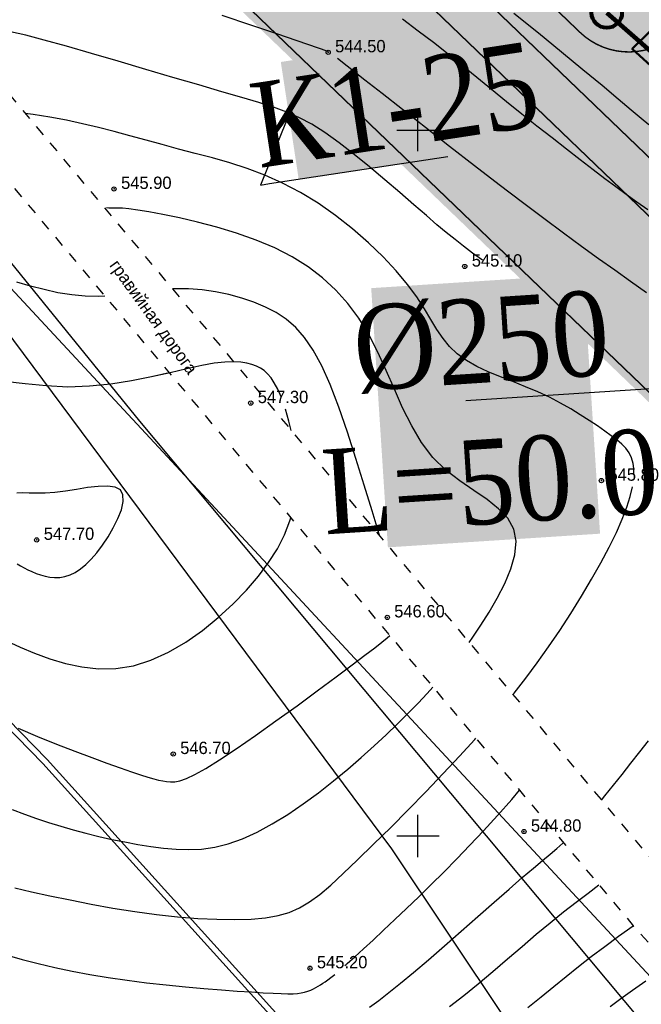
# Model space of a CAD drawing. Extents: x 0 to 362422, y 0 to 4201735.
# Tile 304 of 656: x 360222 to 360266, y 4200438 to 4200508. Entities that reach past the tile are written whole.
import ezdxf
from ezdxf import colors
from ezdxf.entities.mleader import LeaderData, LeaderLine
from ezdxf.math import Vec2, Vec3

# ---------------------------------------------------------------- set-up
doc = ezdxf.new("R2010")
doc.units = 0
doc.header["$LTSCALE"] = 0.5
doc.header["$MEASUREMENT"] = 0
doc.header["$PDMODE"] = 32
doc.header["$PDSIZE"] = 0.3
for name, pattern in [('CONTI', [0]), ('GOST2.303 6', [12, 8, -1.5, 1, -1.5]), ('STRIH_1', [3, 2, -1]), ('Д_ТРОТ_ТРУБА', [3, 1.5, -1.5]), ('ДОРОГИ_СТРОЯЩ', [9, 8, -1])]:
    doc.linetypes.add(name, pattern=pattern)
for name, color, linetype in [('(004) Точки рельефа', 7, 'Continuous'), ('(014) Водопровод', 5, 'ИК_Водопровод -------в--------'), ('(025) Дорога', 7, 'Continuous'), ('(040) Ограда', 7, 'Continuous'), ('GORIZDEFAULT', 32, 'CONTI'), ('PI_TTDEFAULT', 5, 'CONTI'), ('SETKR', 2, 'CONTI'), ('SIT_L0', 250, 'CONTI'), ('Водопровод 10', 7, 'Continuous'), ('Штрих Стекло', 7, 'Continuous')]:
    doc.layers.add(name, color=color, linetype=linetype)
doc.layers.add('(032) Горизонтали утолщенные', color=32, linetype='Continuous', lineweight=30)
doc.layers.add('.', color=7, linetype='Continuous', lineweight=15)
doc.styles.add('BM-431', font='txt')
doc.styles.add('D-431', font='txt')
doc.linetypes.add('ИК_Водопровод -------в--------', pattern='A,9,-0.6,["В",Standard,S=1.2,R=0,X=0,Y=-0.6],-1.2', length=10.8)
doc.linetypes.add('ОГРАДА_ГЛИН', pattern='A,4,["|",Standard,S=0.8,R=0,X=0,Y=-0.8],0.5,["|",Standard,S=0.8,R=0,X=0,Y=-0.8],3.5', length=8)

# ---------------------------------------------------------------- blocks, each defined once
blk = doc.blocks.new('BL_333')
at = {"color": 0}
for p, q in [((0, -1.5), (0, 1.5)), ((-1.5, 0), (1.5, 0))]:
    blk.add_line(p, q, dxfattribs=at)
blk = doc.blocks.new('gergrgrre')
at = {"layer": '(014) Водопровод', "flags": 128}
blk.add_lwpolyline([(360036.438, 4200773.015), (360047.098, 4200750.311), (360089.76, 4200681.101), (360107.619, 4200655.796), (360141.826, 4200594.039), (360149.345, 4200579.998), (360206.507, 4200508.61), (360230.262, 4200479.387), (360306.281, 4200388.525), (360409.154, 4200291.553), (360456.114, 4200244.191), (360490.793, 4200199.337)], dxfattribs=at)
at = {"layer": '(025) Дорога', "linetype": 'Д_ТРОТ_ТРУБА', "flags": 128}
for points in [[(360044.195, 4200796.012), (360041.816, 4200791.773), (360042.358, 4200788.304), (360046.087, 4200780.21), (360059.012, 4200755.887), (360082.266, 4200713.415), (360119.837, 4200651.911), (360154.248, 4200588.273), (360168.952, 4200565.337), (360182.618, 4200547.766), (360213.043, 4200512.044), (360268.283, 4200446.262), (360308.926, 4200401.534), (360387.369, 4200322.593), (360428.116, 4200283.497), (360457.116, 4200256.42), (360464.886, 4200245.444), (360476.507, 4200228.263), (360489.06, 4200214.493), (360499.065, 4200202.984)], [(360034.859, 4200791.392), (360036.733, 4200790.501), (360038.761, 4200786.553), (360042.501, 4200778.433), (360055.492, 4200753.988), (360078.803, 4200711.411), (360116.369, 4200649.915), (360150.8, 4200586.24), (360165.682, 4200563.025), (360179.515, 4200545.24), (360209.989, 4200509.461), (360265.27, 4200443.63), (360306.026, 4200398.778), (360384.565, 4200319.74), (360425.367, 4200280.592), (360454.087, 4200253.775), (360461.596, 4200243.167), (360473.356, 4200225.782), (360486.072, 4200211.833), (360495.233, 4200201.295)]]:
    blk.add_lwpolyline(points, dxfattribs=at)
at = {"layer": '(032) Горизонтали утолщенные', "color": 32}
for points in [[(360266.29, 4200494.35, 544), (360265.52, 4200494.9, 544), (360264.77, 4200495.44, 544), (360264.02, 4200495.99, 544), (360263.25, 4200496.56, 544), (360262.42, 4200497.19, 544), (360261.51, 4200497.89, 544), (360260.53, 4200498.64, 544), (360259.51, 4200499.45, 544), (360258.44, 4200500.28, 544), (360257.36, 4200501.14, 544), (360256.28, 4200502.01, 544), (360255.22, 4200502.87, 544), (360254.18, 4200503.72, 544), (360253.16, 4200504.55, 544), (360252.14, 4200505.37, 544), (360251.1, 4200506.2, 544), (360250.02, 4200507.02, 544), (360248.9, 4200507.86, 544)], [(360253.63, 4200463.712, 546), (360253.89, 4200464.08, 546), (360254.45, 4200464.92, 546), (360255.04, 4200465.84, 546), (360255.62, 4200466.84, 546), (360256.16, 4200467.87, 546), (360256.59, 4200468.91, 546), (360256.87, 4200469.92, 546), (360256.96, 4200470.87, 546), (360256.81, 4200471.74, 546), (360256.38, 4200472.5, 546), (360255.72, 4200473.18, 546), (360254.9, 4200473.82, 546), (360253.96, 4200474.46, 546), (360252.97, 4200475.15, 546), (360251.98, 4200475.92, 546), (360251.07, 4200476.81, 546), (360250.26, 4200477.87, 546), (360249.56, 4200479.05, 546), (360248.92, 4200480.32, 546), (360248.33, 4200481.64, 546), (360247.75, 4200482.97, 546), (360247.16, 4200484.28, 546), (360246.52, 4200485.52, 546), (360245.82, 4200486.67, 546), (360245.04, 4200487.72, 546), (360244.18, 4200488.67, 546), (360243.24, 4200489.53, 546), (360242.21, 4200490.32, 546), (360241.08, 4200491.02, 546), (360239.85, 4200491.65, 546), (360238.53, 4200492.21, 546), (360237.14, 4200492.7, 546), (360235.75, 4200493.13, 546), (360234.38, 4200493.49, 546), (360233.1, 4200493.79, 546), (360231.93, 4200494.03, 546), (360230.93, 4200494.21, 546), (360230.14, 4200494.34, 546), (360229.52, 4200494.42, 546), (360229.06, 4200494.46, 546), (360228.72, 4200494.47, 546), (360228.46, 4200494.48, 546), (360228.27, 4200494.47, 546), (360228.1, 4200494.48, 546), (360227.93, 4200494.5, 546)], [(360221.24, 4200451.87, 546), (360222.11, 4200451.53, 546), (360222.96, 4200451.23, 546), (360223.82, 4200450.94, 546), (360224.68, 4200450.68, 546), (360225.57, 4200450.43, 546), (360226.47, 4200450.19, 546), (360227.38, 4200449.96, 546), (360228.3, 4200449.75, 546), (360229.23, 4200449.57, 546), (360230.15, 4200449.4, 546), (360231.06, 4200449.25, 546)], [(360231.06, 4200449.25, 546), (360231.96, 4200449.13, 546), (360232.86, 4200449.05, 546), (360233.76, 4200449.03, 546), (360234.67, 4200449.07, 546), (360235.6, 4200449.21, 546), (360236.56, 4200449.44, 546), (360237.56, 4200449.79, 546), (360238.61, 4200450.26, 546), (360239.68, 4200450.85, 546), (360240.77, 4200451.52, 546), (360241.87, 4200452.27, 546), (360242.95, 4200453.06, 546), (360244.01, 4200453.89, 546), (360245.03, 4200454.73, 546), (360245.99, 4200455.56, 546), (360246.9, 4200456.37, 546), (360247.76, 4200457.17, 546), (360248.56, 4200457.94, 546), (360249.31, 4200458.69, 546), (360250.01, 4200459.4, 546), (360250.65, 4200460.08, 546), (360251.069, 4200460.541, 546)], [(360252.25, 4200437.91, 544), (360253.25, 4200438.7, 544), (360254.27, 4200439.53, 544), (360255.3, 4200440.4, 544), (360256.35, 4200441.28, 544), (360257.38, 4200442.17, 544), (360258.39, 4200443.03, 544), (360259.38, 4200443.85, 544), (360260.32, 4200444.61, 544), (360261.21, 4200445.3, 544), (360262.07, 4200445.95, 544), (360262.83, 4200446.536, 544)]]:
    blk.add_polyline3d(points, dxfattribs=at)
at = {"layer": '(040) Ограда', "linetype": 'ОГРАДА_ГЛИН', "flags": 128}
blk.add_lwpolyline([(360140.403, 4200540.738), (360188.33, 4200491.65), (360223.715, 4200455.409), (360264.851, 4200409.871)], dxfattribs=at)
at = {"layer": '(040) Ограда', "flags": 128}
blk.add_lwpolyline([(360140.116, 4200540.458), (360188.044, 4200491.371), (360223.423, 4200455.135), (360264.554, 4200409.603)], dxfattribs=at)
at = {"linetype": 'Continuous', "elevation": 1.643}
blk.add_lwpolyline([(359968.105, 4200751.148), (360144.875, 4200568.598), (360208.905, 4200501.768), (360248.135, 4200449.088), (360280.365, 4200400.868), (360329.345, 4200345.008), (360410.625, 4200285.188), (360473.125, 4200218.998), (360491.256, 4200199.541)], dxfattribs=at)
at = {"layer": 'GORIZDEFAULT', "color": 32}
for points in [[(360266.36, 4200500.38, 543.5), (360265.82, 4200500.83, 543.5), (360265.11, 4200501.42, 543.5), (360264.19, 4200502.2, 543.5), (360263.05, 4200503.16, 543.5), (360261.7, 4200504.28, 543.5), (360260.19, 4200505.53, 543.5), (360258.54, 4200506.87, 543.5), (360256.79, 4200508.25, 543.5)], [(360243.64, 4200505.57, 544.5), (360239.99, 4200506.81, 544.5), (360238.23, 4200507.41, 544.5), (360236.12, 4200508.13, 544.5)], [(360254.57, 4200490.78, 545), (360253.87, 4200491.29, 545), (360253.24, 4200491.77, 545), (360252.63, 4200492.25, 545), (360252.01, 4200492.74, 545), (360251.35, 4200493.3, 545), (360250.6, 4200493.94, 545), (360249.71, 4200494.71, 545), (360248.72, 4200495.57, 545), (360247.66, 4200496.48, 545), (360246.57, 4200497.39, 545), (360245.48, 4200498.28, 545), (360244.41, 4200499.1, 545), (360243.41, 4200499.82, 545), (360242.48, 4200500.41, 545), (360241.6, 4200500.88, 545), (360240.72, 4200501.28, 545), (360239.77, 4200501.63, 545), (360238.72, 4200501.96, 545), (360237.52, 4200502.31, 545), (360236.11, 4200502.72, 545), (360234.46, 4200503.2, 545), (360232.64, 4200503.73, 545), (360230.71, 4200504.3, 545), (360228.76, 4200504.88, 545), (360226.86, 4200505.43, 545), (360225.09, 4200505.94, 545), (360223.52, 4200506.37, 545), (360222.21, 4200506.72, 545), (360221.12, 4200506.97, 545)], [(360263.017, 4200452.533, 544.5), (360263.26, 4200452.83, 544.5), (360263.86, 4200453.59, 544.5), (360264.48, 4200454.36, 544.5), (360265.1, 4200455.15, 544.5), (360265.73, 4200455.95, 544.5), (360266.35, 4200456.73, 544.5)], [(360266.2, 4200488.47, 544.5), (360265.07, 4200489.27, 544.5), (360263.95, 4200490.07, 544.5), (360262.8, 4200490.89, 544.5), (360261.6, 4200491.76, 544.5), (360260.32, 4200492.7, 544.5), (360258.93, 4200493.73, 544.5), (360257.42, 4200494.87, 544.5), (360255.77, 4200496.13, 544.5), (360254.02, 4200497.47, 544.5), (360252.25, 4200498.84, 544.5), (360250.53, 4200500.19, 544.5), (360248.9, 4200501.46, 544.5), (360247.46, 4200502.59, 544.5), (360246.24, 4200503.54, 544.5), (360244.31, 4200505.07, 544.5)], [(360221.44, 4200446.31, 545.5), (360222.61, 4200446.04, 545.5), (360223.92, 4200445.75, 545.5), (360225.34, 4200445.46, 545.5), (360226.84, 4200445.17, 545.5), (360228.38, 4200444.89, 545.5), (360229.93, 4200444.65, 545.5)], [(360265.3, 4200475.61, 545.5), (360265.3, 4200476.02, 545.5), (360265.25, 4200476.38, 545.5), (360265.14, 4200476.79, 545.5), (360264.97, 4200477.14, 545.5), (360264.74, 4200477.46, 545.5), (360264.45, 4200477.76, 545.5), (360264.11, 4200478.05, 545.5), (360263.7, 4200478.35, 545.5), (360263.24, 4200478.68, 545.5), (360262.72, 4200479.04, 545.5), (360262.14, 4200479.42, 545.5), (360261.51, 4200479.83, 545.5), (360260.83, 4200480.25, 545.5), (360260.1, 4200480.66, 545.5), (360259.32, 4200481.07, 545.5), (360258.49, 4200481.46, 545.5), (360257.63, 4200481.82, 545.5), (360256.74, 4200482.18, 545.5), (360255.86, 4200482.52, 545.5), (360254.99, 4200482.88, 545.5), (360254.18, 4200483.26, 545.5), (360253.44, 4200483.68, 545.5), (360252.79, 4200484.14, 545.5), (360252.25, 4200484.66, 545.5), (360251.78, 4200485.24, 545.5), (360251.35, 4200485.88, 545.5), (360250.92, 4200486.59, 545.5), (360250.46, 4200487.35, 545.5), (360249.92, 4200488.18, 545.5), (360249.26, 4200489.07, 545.5), (360248.46, 4200490.03, 545.5), (360247.53, 4200491.02, 545.5), (360246.49, 4200492.02, 545.5), (360245.36, 4200493, 545.5), (360244.17, 4200493.95, 545.5), (360242.93, 4200494.82, 545.5), (360241.67, 4200495.59, 545.5), (360240.41, 4200496.25, 545.5), (360239.15, 4200496.81, 545.5), (360237.9, 4200497.28, 545.5), (360236.66, 4200497.68, 545.5), (360235.43, 4200498.03, 545.5), (360234.22, 4200498.35, 545.5), (360233.03, 4200498.66, 545.5), (360231.87, 4200498.97, 545.5), (360230.73, 4200499.28, 545.5), (360229.59, 4200499.59, 545.5), (360228.47, 4200499.89, 545.5), (360227.35, 4200500.18, 545.5), (360226.22, 4200500.45, 545.5), (360225.08, 4200500.7, 545.5), (360223.92, 4200500.92, 545.5), (360222.74, 4200501.11, 545.5), (360222.17, 4200501.176, 545.5)], [(360220.88, 4200441.55, 545), (360221.96, 4200441.24, 545), (360223.09, 4200440.95, 545), (360224.27, 4200440.67, 545), (360225.49, 4200440.42, 545), (360226.75, 4200440.18, 545), (360228.05, 4200439.96, 545), (360229.39, 4200439.77, 545), (360230.77, 4200439.59, 545), (360232.15, 4200439.44, 545), (360233.52, 4200439.31, 545), (360234.83, 4200439.19, 545), (360236.07, 4200439.09, 545), (360237.2, 4200439.01, 545), (360238.2, 4200438.95, 545), (360239.04, 4200438.89, 545), (360239.73, 4200438.85, 545), (360240.3, 4200438.83, 545), (360240.77, 4200438.82, 545), (360241.15, 4200438.82, 545), (360241.46, 4200438.84, 545), (360241.73, 4200438.88, 545)], [(360227.805, 4200488.245, 546.5), (360227.35, 4200488.22, 546.5), (360226.41, 4200488.23, 546.5), (360225.46, 4200488.32, 546.5), (360224.48, 4200488.48, 546.5), (360223.51, 4200488.7, 546.5), (360222.53, 4200488.95, 546.5), (360221.57, 4200489.22, 546.5)], [(360221.66, 4200457.64, 546.5), (360223.04, 4200457.05, 546.5), (360224.39, 4200456.5, 546.5), (360225.68, 4200456, 546.5), (360226.88, 4200455.55, 546.5), (360227.96, 4200455.15, 546.5), (360228.9, 4200454.82, 546.5), (360229.69, 4200454.55, 546.5), (360230.33, 4200454.33, 546.5), (360230.85, 4200454.17, 546.5), (360231.27, 4200454.05, 546.5), (360231.62, 4200453.96, 546.5), (360231.92, 4200453.9, 546.5), (360232.19, 4200453.85, 546.5)], [(360247.306, 4200471.242, 546.5), (360247.26, 4200471.38, 546.5), (360246.75, 4200473.03, 546.5), (360246.19, 4200474.84, 546.5), (360245.61, 4200476.73, 546.5), (360245.01, 4200478.61, 546.5), (360244.39, 4200480.38, 546.5), (360243.78, 4200481.97, 546.5), (360243.18, 4200483.31, 546.5), (360242.58, 4200484.41, 546.5), (360241.97, 4200485.3, 546.5), (360241.34, 4200486.02, 546.5), (360240.67, 4200486.6, 546.5), (360239.96, 4200487.07, 546.5), (360239.2, 4200487.46, 546.5), (360238.38, 4200487.8, 546.5), (360237.51, 4200488.1, 546.5), (360236.6, 4200488.35, 546.5), (360235.66, 4200488.54, 546.5), (360234.71, 4200488.68, 546.5), (360233.75, 4200488.75, 546.5), (360232.81, 4200488.76, 546.5), (360232.605, 4200488.749, 546.5)], [(360240.3, 4200481.1, 547), (360240.06, 4200481.65, 547), (360239.82, 4200482.1, 547), (360239.59, 4200482.45, 547), (360239.35, 4200482.73, 547), (360239.1, 4200482.96, 547), (360238.84, 4200483.13, 547), (360238.56, 4200483.27, 547), (360238.24, 4200483.4, 547), (360237.88, 4200483.5, 547), (360237.45, 4200483.57, 547), (360236.94, 4200483.59, 547), (360236.32, 4200483.57, 547), (360235.57, 4200483.48, 547), (360234.68, 4200483.32, 547), (360233.62, 4200483.09, 547), (360232.43, 4200482.81, 547), (360231.11, 4200482.52, 547), (360229.7, 4200482.24, 547), (360228.23, 4200482, 547), (360226.71, 4200481.85, 547), (360225.18, 4200481.8, 547), (360223.65, 4200481.88, 547), (360222.15, 4200482.03, 547), (360220.7, 4200482.2, 547)], [(360220.84, 4200463.81, 547), (360221.8, 4200463.38, 547)], [(360232.379, 4200482.799, 547), (360231.11, 4200482.52, 547), (360229.7, 4200482.24, 547), (360228.23, 4200482, 547), (360226.71, 4200481.85, 547), (360225.18, 4200481.8, 547), (360223.65, 4200481.88, 547), (360222.15, 4200482.03, 547), (360220.7, 4200482.2, 547)], [(360220.84, 4200463.81, 547), (360221.8, 4200463.38, 547)], [(360232.379, 4200482.799, 547), (360231.11, 4200482.52, 547), (360229.7, 4200482.24, 547), (360228.23, 4200482, 547), (360226.71, 4200481.85, 547), (360225.18, 4200481.8, 547), (360223.65, 4200481.88, 547), (360222.15, 4200482.03, 547), (360220.7, 4200482.2, 547)], [(360220.84, 4200463.81, 547), (360221.8, 4200463.38, 547)], [(360241.025, 4200478.722, 547), (360240.86, 4200479.39, 547), (360240.61, 4200480.22, 547)], [(360222.63, 4200468.73, 547.5), (360222.93, 4200468.6, 547.5), (360223.24, 4200468.49, 547.5), (360223.57, 4200468.4, 547.5), (360223.91, 4200468.33, 547.5), (360224.25, 4200468.3, 547.5), (360224.61, 4200468.31, 547.5), (360224.97, 4200468.37, 547.5), (360225.34, 4200468.49, 547.5), (360225.71, 4200468.67, 547.5), (360226.08, 4200468.91, 547.5), (360226.46, 4200469.23, 547.5), (360226.85, 4200469.61, 547.5), (360227.24, 4200470.06, 547.5), (360227.64, 4200470.59, 547.5), (360228.04, 4200471.19, 547.5), (360228.41, 4200471.83, 547.5), (360228.74, 4200472.48, 547.5), (360228.98, 4200473.11, 547.5), (360229.11, 4200473.68, 547.5), (360229.09, 4200474.16, 547.5), (360228.91, 4200474.51, 547.5), (360228.53, 4200474.71, 547.5), (360227.99, 4200474.78, 547.5), (360227.33, 4200474.76, 547.5), (360226.58, 4200474.67, 547.5), (360225.79, 4200474.55, 547.5), (360225.01, 4200474.42, 547.5), (360224.26, 4200474.32, 547.5), (360223.58, 4200474.28, 547.5), (360222.98, 4200474.27, 547.5), (360222.44, 4200474.28, 547.5), (360221.98, 4200474.3, 547.5), (360221.57, 4200474.29, 547.5)], [(360221.6, 4200469.28, 547.5), (360221.84, 4200469.13, 547.5), (360222.08, 4200468.99, 547.5), (360222.35, 4200468.85, 547.5), (360222.63, 4200468.73, 547.5)], [(360256.739, 4200460.01, 545.5), (360256.82, 4200460.11, 545.5), (360257.65, 4200461.18, 545.5), (360258.46, 4200462.27, 545.5), (360259.26, 4200463.39, 545.5), (360260.05, 4200464.56, 545.5), (360260.83, 4200465.76, 545.5), (360261.59, 4200466.98, 545.5), (360262.3, 4200468.18, 545.5), (360262.96, 4200469.34, 545.5), (360263.55, 4200470.46, 545.5), (360264.07, 4200471.5, 545.5), (360264.48, 4200472.43, 545.5), (360264.8, 4200473.28, 545.5), (360265.04, 4200474.05, 545.5), (360265.2, 4200474.73, 545.5)], [(360221.8, 4200463.38, 547), (360222.82, 4200462.95, 547), (360223.9, 4200462.55, 547), (360225.02, 4200462.22, 547), (360226.18, 4200461.97, 547), (360227.37, 4200461.84, 547), (360228.59, 4200461.86, 547), (360229.83, 4200462.06, 547), (360231.08, 4200462.45, 547), (360232.33, 4200463.02, 547), (360233.55, 4200463.73, 547), (360234.73, 4200464.56, 547), (360235.85, 4200465.47, 547), (360236.9, 4200466.43, 547), (360237.85, 4200467.41, 547), (360238.69, 4200468.39, 547), (360239.42, 4200469.36, 547), (360240.04, 4200470.34, 547), (360240.54, 4200471.32, 547), (360240.93, 4200472.31, 547), (360240.994, 4200472.539, 547)], [(360232.19, 4200453.85, 546.5), (360232.46, 4200453.82, 546.5), (360232.76, 4200453.83, 546.5), (360233.12, 4200453.9, 546.5), (360233.59, 4200454.06, 546.5), (360234.19, 4200454.34, 546.5), (360234.96, 4200454.77, 546.5), (360235.93, 4200455.38, 546.5), (360237.12, 4200456.17, 546.5), (360238.48, 4200457.11, 546.5), (360239.94, 4200458.15, 546.5), (360241.43, 4200459.22, 546.5), (360242.87, 4200460.27, 546.5), (360244.2, 4200461.26, 546.5), (360245.34, 4200462.11, 546.5), (360246.25, 4200462.8, 546.5), (360246.94, 4200463.33, 546.5), (360247.45, 4200463.73, 546.5), (360247.81, 4200464.03, 546.5), (360248, 4200464.196, 546.5)], [(360229.93, 4200444.65, 545.5), (360231.47, 4200444.44, 545.5), (360232.96, 4200444.27, 545.5), (360234.39, 4200444.16, 545.5), (360235.75, 4200444.09, 545.5), (360237.02, 4200444.07, 545.5), (360238.17, 4200444.1, 545.5), (360239.2, 4200444.2, 545.5), (360240.09, 4200444.35, 545.5), (360240.88, 4200444.58, 545.5), (360241.61, 4200444.9, 545.5), (360242.31, 4200445.32, 545.5), (360243.04, 4200445.85, 545.5), (360243.82, 4200446.52, 545.5), (360244.71, 4200447.34, 545.5), (360245.73, 4200448.31, 545.5), (360246.86, 4200449.41, 545.5), (360248.07, 4200450.6, 545.5), (360249.32, 4200451.85, 545.5), (360250.57, 4200453.13, 545.5), (360251.79, 4200454.41, 545.5), (360252.96, 4200455.65, 545.5), (360254.03, 4200456.83, 545.5), (360254.11, 4200456.92, 545.5)], [(360244.82, 4200440.81, 545), (360244.91, 4200440.88, 545), (360244.99, 4200440.96, 545), (360245.53, 4200441.44, 545), (360246.14, 4200441.99, 545), (360246.83, 4200442.62, 545), (360247.57, 4200443.32, 545), (360248.37, 4200444.07, 545), (360249.2, 4200444.86, 545), (360250.06, 4200445.69, 545), (360250.94, 4200446.55, 545), (360251.84, 4200447.44, 545), (360252.75, 4200448.38, 545), (360253.69, 4200449.35, 545), (360254.65, 4200450.37, 545), (360255.64, 4200451.45, 545), (360256.65, 4200452.59, 545), (360257.209, 4200453.229, 545)], [(360246.56, 4200437.86, 544.5), (360247.22, 4200438.34, 544.5), (360247.94, 4200438.9, 544.5), (360248.76, 4200439.56, 544.5), (360249.69, 4200440.33, 544.5), (360250.74, 4200441.23, 544.5), (360251.88, 4200442.21, 544.5), (360253.06, 4200443.25, 544.5), (360254.25, 4200444.29, 544.5), (360255.4, 4200445.3, 544.5), (360256.46, 4200446.23, 544.5), (360257.4, 4200447.05, 544.5), (360258.19, 4200447.71, 544.5), (360258.84, 4200448.25, 544.5), (360259.38, 4200448.7, 544.5), (360259.85, 4200449.1, 544.5), (360260.28, 4200449.48, 544.5), (360260.323, 4200449.521, 544.5)], [(360263.64, 4200437.91, 543), (360264.39, 4200438.47, 543), (360265.21, 4200439.07, 543), (360266.16, 4200439.74, 543)], [(360257.8, 4200437.84, 543.5), (360258.73, 4200438.59, 543.5), (360259.63, 4200439.32, 543.5), (360260.51, 4200440.04, 543.5), (360261.39, 4200440.75, 543.5), (360262.29, 4200441.46, 543.5), (360263.24, 4200442.17, 543.5), (360264.23, 4200442.89, 543.5), (360265.27, 4200443.63, 543.5)], [(360241.73, 4200438.88, 545), (360241.97, 4200438.93, 545), (360242.2, 4200438.99, 545), (360242.4, 4200439.07, 545), (360242.59, 4200439.16, 545), (360242.77, 4200439.25, 545), (360242.93, 4200439.35, 545), (360243.1, 4200439.45, 545), (360243.26, 4200439.56, 545), (360243.42, 4200439.67, 545), (360243.61, 4200439.81, 545), (360243.83, 4200439.98, 545), (360244.1, 4200440.19, 545)]]:
    blk.add_polyline3d(points, dxfattribs=at)
at = {"layer": 'PI_TTDEFAULT', "color": 5}
for p in [(360243.64, 4200505.51, 544.5), (360228.46, 4200495.83, 545.9), (360253.32, 4200490.34, 545.1), (360238.15, 4200480.66, 547.3), (360263.01, 4200475.17, 545.8), (360222.98, 4200470.97, 547.7), (360247.83, 4200465.48, 546.6), (360232.66, 4200455.8, 546.7), (360257.52, 4200450.31, 544.8), (360242.35, 4200440.63, 545.2)]:
    blk.add_point(p, dxfattribs=at)
at = {"layer": 'SETKR', "color": 92}
for p in [(360250, 4200500), (360250, 4200450)]:
    blk.add_blockref('BL_333', p, dxfattribs=at)
at = {"layer": '(004) Точки рельефа', "style": 'D-431'}
for s, p in [('544.50', (360244.13, 4200505.51)), ('545.90', (360228.96, 4200495.83)), ('545.10', (360253.82, 4200490.33)), ('547.30', (360238.65, 4200480.66)), ('545.80', (360263.51, 4200475.16)), ('547.70', (360223.48, 4200470.97)), ('546.60', (360248.32, 4200465.48)), ('546.70', (360233.15, 4200455.8)), ('544.80', (360258.01, 4200450.3)), ('545.20', (360242.84, 4200440.62))]:
    blk.add_text(s, height=0.875, dxfattribs=at).set_placement(p)
at = {"layer": '(025) Дорога', "linetype": 'ДОРОГИ_СТРОЯЩ', "style": 'BM-431'}
blk.add_text('гравийная дорога', height=0.875, rotation=305.85932, dxfattribs=at).set_placement((360228.099, 4200490.413, -555.023))
blk = doc.blocks.new('_ArchTick')
at = {"color": 0, "linetype": 'ByBlock', "const_width": 0.15}
blk.add_lwpolyline([(-0.5, -0.5), (0.5, 0.5)], dxfattribs=at)
blk = doc.blocks.new('ееееее')
at = {"layer": 'SIT_L0', "color": 250}
blk.add_line((-288.38, 647.62), (-215.18, 568.38), dxfattribs=at)

msp = doc.modelspace()

# ---------------------------------------------------------------- hatches: boundary and pattern name
at = {"layer": '.', "ltscale": 0.149071}
h = msp.add_hatch(color=256, dxfattribs=at)
h.dxf.hatch_style = 1
h.set_gradient(color1=(255, 255, 255), tint=1)
h.paths.add_polyline_path([(359890.241, 4200063.476), (362234.445, 4200063.476), (362234.349, 4201313.892), (359890.241, 4201328.891)], flags=17)
h.paths.add_polyline_path([(359890.241, 4200063.476), (362234.445, 4200063.476), (362234.445, 4201313.891), (359890.241, 4201328.891)], flags=17)
h = msp.add_hatch(color=256, dxfattribs=at)
h.dxf.hatch_style = 1
h.set_gradient(color1=(51, 204, 0), color2=(51, 204, 0), tint=1)
edge = h.paths.add_edge_path()
edge.add_line((361134.955, 4200608.327), (360514.494, 4200266.411))
edge.add_arc((360509.185, 4200276.045), 11, 226.16627, 298.85775, ccw=False)
edge.add_line((360501.567, 4200268.11), (360238.667, 4200520.519))
edge.add_line((360238.667, 4200520.519), (360063.771, 4200791.021))
edge.add_line((360063.771, 4200791.021), (360055.869, 4200786.666))
edge.add_line((360055.869, 4200786.666), (360231.678, 4200514.752))
edge.add_line((360231.678, 4200514.752), (360505.949, 4200251.426))
edge.add_line((360505.949, 4200251.426), (361159.312, 4200611.473))
edge.add_line((361159.312, 4200611.473), (360747.942, 4201168.046))
edge.add_line((360747.942, 4201168.046), (360739.99, 4201163.663))
edge.add_line((360739.99, 4201163.663), (361138.492, 4200624.499))
edge.add_arc((361129.646, 4200617.961), 11, -61.14225, 36.46852, ccw=False)
h.paths.add_polyline_path([(360635.673, 4200691.995), (360780.102, 4200429.905), (360566.526, 4200312.211), (360568.119, 4200309.29), (360507.955, 4200275.985), (360501.782, 4200287.198), (360494.307, 4200283.398), (360465.92, 4200310.652), (360492.99, 4200325.73), (360496.558, 4200319.096), (360521.869, 4200333.03), (360529.686, 4200318.832), (360555.304, 4200332.783), (360566.527, 4200312.211), (360586.689, 4200323.322), (360558.05, 4200375.292), (360464.998, 4200324.014), (360283.729, 4200498.05)], flags=16)
edge = h.paths.add_edge_path(flags=17)
edge.add_line((361133.667, 4200620.933), (360949.42, 4200870.214))
edge.add_arc((360945.4, 4200867.242), 5, 36.46852, 118.85775)
edge.add_line((360942.986, 4200871.621), (360648.845, 4200709.53))
edge.add_arc((360651.259, 4200705.151), 5, 118.85775, 208.85775)
edge.add_line((360646.88, 4200702.738), (360795.17, 4200433.642))
edge.add_arc((360799.549, 4200436.055), 5, 208.85775, 298.85775)
edge.add_line((360801.962, 4200431.676), (361132.059, 4200613.582))
edge.add_arc((361129.646, 4200617.961), 5, 298.85775, 396.46852)
h.paths.add_polyline_path([(360656.693, 4200703.578), (360944.264, 4200862.049), (361123.713, 4200619.259), (360801.122, 4200441.489)], flags=16)
edge = h.paths.add_edge_path(flags=17)
edge.add_line((360789.915, 4200430.746), (360641.624, 4200699.842))
edge.add_arc((360637.246, 4200697.429), 5, 28.86341, 118.85775)
edge.add_line((360634.832, 4200701.808), (360274.624, 4200503.308))
edge.add_arc((360277.037, 4200498.929), 5, 118.85775, 226.16627)
edge.add_line((360273.574, 4200495.323), (360505.722, 4200272.438))
edge.add_arc((360509.185, 4200276.045), 5, 226.16627, 298.85775)
edge.add_line((360511.598, 4200271.666), (360519.249, 4200275.882))
edge.add_line((360519.249, 4200275.882), (360524.504, 4200278.777))
edge.add_line((360524.504, 4200278.777), (360787.949, 4200423.954))
edge.add_arc((360785.536, 4200428.333), 5, 298.85775, 388.85775)
edge = h.paths.add_edge_path(flags=17)
edge.add_arc((360385.769, 4200927.93), 5, 28.85775, 118.85775)
edge.add_line((360383.356, 4200932.309), (360379.852, 4200930.379))
edge.add_line((360379.852, 4200930.379), (360528.625, 4200660.407))
edge.add_line((360528.625, 4200660.407), (360265.595, 4200515.46))
edge.add_line((360265.595, 4200515.46), (360250.316, 4200530.13))
edge.add_line((360250.316, 4200530.13), (360093.542, 4200772.602))
edge.add_line((360093.542, 4200772.602), (360090.338, 4200770.837))
edge.add_arc((360092.751, 4200766.458), 5, 118.85775, 212.88524)
edge.add_line((360088.552, 4200763.743), (360240.685, 4200528.449))
edge.add_line((360240.685, 4200528.449), (360243.327, 4200524.363))
edge.add_line((360243.327, 4200524.363), (360261.485, 4200506.929))
edge.add_arc((360264.948, 4200510.536), 5, 226.16627, 298.85775)
edge.add_line((360267.361, 4200506.157), (360536.472, 4200654.455))
edge.add_arc((360534.059, 4200658.834), 5, 298.85915, 388.85698)
edge.add_line((360538.438, 4200661.247), (360390.148, 4200930.343))
edge = h.paths.add_edge_path(flags=17)
edge.add_line((360749.145, 4201133.884), (360745.026, 4201131.614))
edge.add_line((360745.026, 4201131.614), (360929.872, 4200881.521))
edge.add_line((360929.872, 4200881.521), (360645.109, 4200724.598))
edge.add_line((360645.109, 4200724.598), (360496.336, 4200994.569))
edge.add_line((360496.336, 4200994.569), (360492.833, 4200992.639))
edge.add_arc((360495.246, 4200988.26), 5, 118.85775, 208.85855)
edge.add_line((360490.867, 4200985.847), (360639.157, 4200716.751))
edge.add_arc((360643.536, 4200719.164), 5, 208.85775, 298.85137)
edge.add_line((360645.949, 4200714.785), (360938.218, 4200875.845))
edge.add_arc((360935.805, 4200880.224), 5, 298.85775, 396.46852)
edge.add_line((360939.826, 4200883.196), (360755.579, 4201132.477))
edge.add_arc((360751.558, 4201129.505), 5, 36.46939, 118.85775)
at = {"layer": 'Штрих Стекло', "linetype": 'Continuous'}
h = msp.add_hatch(color=5, dxfattribs=at)
h.dxf.hatch_style = 1
h.set_gradient(color1=(173, 173, 173), color2=(166, 166, 166), one_color=1, tint=0.65)
edge = h.paths.add_edge_path()
edge.add_line((360067.205, 4200806.615), (360049.645, 4200796.938))
edge.add_arc((360052.059, 4200792.559), 5, 32.88524, 118.85775, ccw=False)
edge.add_line((360056.257, 4200795.274), (360060.259, 4200789.085))
edge.add_line((360060.259, 4200789.085), (360069.039, 4200793.924))
edge.add_line((360069.039, 4200793.924), (360065.267, 4200799.758))
edge.add_arc((360069.63, 4200802.227), 5.014, 118.92591, 209.50369, ccw=False)
edge = h.paths.add_edge_path()
edge.add_line((360236.317, 4200517.23), (360498.797, 4200265.225))
edge.add_arc((360509.185, 4200276.045), 15, 226.16627, 298.85775)
edge.add_line((360516.425, 4200262.908), (361136.886, 4200604.824))
edge.add_arc((361129.646, 4200617.961), 15, 298.85775, 396.46852)
edge.add_line((361141.709, 4200626.877), (360736.189, 4201168.806))
edge.add_arc((360740.21, 4201171.777), 5, 118.85775, 216.46852, ccw=False)
edge.add_line((360737.797, 4201176.157), (360731.547, 4201172.713))
edge.add_line((360731.547, 4201172.713), (361139.296, 4200625.094))
edge.add_arc((361129.646, 4200617.961), 12, -61.14225, 36.46852, ccw=False)
edge.add_line((361135.438, 4200607.451), (360507.891, 4200266.197))
edge.add_line((360507.891, 4200266.197), (360237.512, 4200520.465))
edge.add_line((360237.512, 4200520.465), (360062.893, 4200790.537))
edge.add_line((360062.893, 4200790.537), (360060.259, 4200789.085))
edge.add_line((360060.259, 4200789.085), (360234.992, 4200518.836))
edge.add_arc((360242.55, 4200523.723), 9, 212.88524, 226.16627)
edge = h.paths.add_edge_path(flags=16)
edge.add_line((360274.624, 4200503.308), (360634.832, 4200701.808))
edge.add_arc((360637.246, 4200697.429), 5, 28.85775, 118.85775, ccw=False)
edge.add_line((360641.625, 4200699.842), (360789.915, 4200430.746))
edge.add_arc((360785.536, 4200428.333), 5, -61.14225, 28.85775, ccw=False)
edge.add_line((360787.949, 4200423.954), (360511.598, 4200271.666))
edge.add_arc((360509.185, 4200276.045), 5, 226.82384, 298.85775, ccw=False)
edge.add_line((360505.764, 4200272.399), (360273.569, 4200495.328))
edge.add_arc((360277.037, 4200498.929), 5, 118.85775, 226.07521, ccw=False)
h.paths.add_polyline_path([(360274.624, 4200503.308), (360631.329, 4200699.877), (360780.102, 4200429.905), (360509.832, 4200280.969)], flags=0)
edge = h.paths.add_edge_path(flags=16)
edge.add_line((360648.845, 4200709.53), (360942.986, 4200871.621))
edge.add_arc((360945.4, 4200867.242), 5, 36.46852, 118.85775, ccw=False)
edge.add_line((360949.42, 4200870.214), (361133.667, 4200620.933))
edge.add_arc((361129.646, 4200617.961), 5, -61.14225, 36.46852, ccw=False)
edge.add_line((361132.059, 4200613.582), (360801.962, 4200431.676))
edge.add_arc((360799.549, 4200436.055), 5, 208.85775, 298.85775, ccw=False)
edge.add_line((360795.17, 4200433.642), (360646.88, 4200702.738))
edge.add_arc((360651.259, 4200705.151), 5, 118.85775, 208.85775, ccw=False)
h.paths.add_polyline_path([(360652.349, 4200711.46), (360938.867, 4200869.351), (361123.713, 4200619.259), (360801.122, 4200441.489)], flags=0)
edge = h.paths.add_edge_path(flags=17)
edge.add_line((361139.296, 4200625.094), (360731.547, 4201172.713))
edge.add_line((360731.547, 4201172.713), (360723.659, 4201168.366))
edge.add_arc((360726.073, 4201163.987), 5, 36.46852, 118.85775, ccw=False)
edge.add_line((360730.093, 4201166.959), (360939.826, 4200883.196))
edge.add_arc((360935.805, 4200880.224), 5, -61.14225, 36.46852, ccw=False)
edge.add_line((360938.218, 4200875.845), (360645.95, 4200714.785))
edge.add_arc((360643.536, 4200719.164), 5, 208.85775, 298.85775, ccw=False)
edge.add_line((360639.157, 4200716.751), (360490.867, 4200985.847))
edge.add_arc((360495.246, 4200988.26), 5, 118.85775, 208.85775, ccw=False)
edge.add_line((360492.833, 4200992.639), (360478.82, 4200984.917))
edge.add_arc((360481.233, 4200980.538), 5, 28.85775, 118.85775, ccw=False)
edge.add_line((360485.612, 4200982.951), (360633.903, 4200713.855))
edge.add_arc((360629.523, 4200711.442), 5, -61.14225, 28.85552, ccw=False)
edge.add_line((360631.937, 4200707.063), (360550.485, 4200662.177))
edge.add_arc((360548.072, 4200666.557), 5, 208.85775, 298.85775, ccw=False)
edge.add_line((360543.693, 4200664.143), (360395.403, 4200933.239))
edge.add_arc((360399.782, 4200935.652), 5, 118.85775, 208.85775, ccw=False)
edge.add_line((360397.369, 4200940.032), (360749.145, 4201133.884))
edge.add_arc((360751.558, 4201129.505), 5, 36.46852, 118.85775, ccw=False)
edge.add_line((360755.579, 4201132.477), (360745.985, 4201145.458))
edge.add_arc((360741.964, 4201142.486), 5, -61.14225, 36.46852, ccw=False)
edge.add_line((360744.377, 4201138.107), (360086.378, 4200775.506))
edge.add_arc((360084.042, 4200779.927), 5, 212.88524, 297.85041, ccw=False)
edge.add_line((360079.844, 4200777.212), (360088.552, 4200763.743))
edge.add_arc((360092.751, 4200766.458), 5, 118.85775, 212.88524, ccw=False)
edge.add_line((360090.338, 4200770.837), (360383.356, 4200932.309))
edge.add_arc((360385.769, 4200927.93), 5, 28.85775, 118.85775, ccw=False)
edge.add_line((360390.148, 4200930.343), (360538.438, 4200661.248))
edge.add_arc((360534.059, 4200658.834), 5, -61.14225, 28.85775, ccw=False)
edge.add_line((360536.472, 4200654.455), (360267.361, 4200506.157))
edge.add_arc((360264.948, 4200510.536), 5, 226.16627, 298.85775, ccw=False)
edge.add_line((360261.485, 4200506.929), (360243.327, 4200524.363))
edge.add_line((360243.327, 4200524.363), (360069.039, 4200793.924))
edge.add_line((360069.039, 4200793.924), (360062.893, 4200790.537))
edge.add_line((360062.893, 4200790.537), (360237.512, 4200520.465))
edge.add_line((360237.512, 4200520.465), (360507.891, 4200266.197))
edge.add_line((360507.891, 4200266.197), (361135.438, 4200607.451))
edge.add_arc((361129.646, 4200617.961), 12, 298.85775, 396.46852)

# ---------------------------------------------------------------- linework, layer by layer
at = {"ltscale": 0.149071, "const_width": 0.1}
for points in [[(359943.476, 4200738.432), (360053.157, 4200798.874, -0.393772), (360059.769, 4200797.209), (360238.667, 4200520.519), (360501.567, 4200268.11, 0.328259), (360514.494, 4200266.411), (361134.955, 4200608.327, 0.453677), (361138.492, 4200624.499), (360736.189, 4201168.806, -0.453677), (360737.797, 4201176.157), (360868.753, 4201248.322)], [(360390.148, 4200930.343), (360538.438, 4200661.248, -0.414214), (360536.472, 4200654.455), (360267.361, 4200506.157, -0.328259), (360261.485, 4200506.929), (360243.327, 4200524.363), (360088.552, 4200763.743)]]:
    msp.add_lwpolyline(points, format="xyb", dxfattribs=at)
msp.add_lwpolyline([(360052.603, 4200791.717), (360231.678, 4200514.752), (360505.949, 4200251.426), (361159.312, 4200611.473), (360744.344, 4201172.914)], dxfattribs=at)
at = {"color": 1, "linetype": 'GOST2.303 6', "lineweight": 30, "const_width": 1.035}
msp.add_lwpolyline([(360055.869, 4200786.666), (360747.942, 4201168.046), (361159.312, 4200611.473), (360505.949, 4200251.426), (360231.678, 4200514.752)], close=True, dxfattribs=at)
at = {"color": 7, "linetype": 'STRIH_1', "ltscale": 2, "true_color": 0xffffff, "const_width": 0.1}
msp.add_lwpolyline([(360062.093, 4200799.14), (360240.997, 4200522.441), (360503.645, 4200270.274, 0.328259), (360513.046, 4200269.038), (361133.507, 4200610.954, 0.453677), (361136.08, 4200622.716), (360733.263, 4201167.717)], format="xyb", dxfattribs=at)
at = {"color": 32, "linetype": 'Continuous', "lineweight": 140, "true_color": 0xcd6928}
msp.add_lwpolyline([(360263.389, 4200508.316), (360300.988, 4200475.357)], dxfattribs=at)
at = {"color": 1, "linetype": 'Continuous', "lineweight": 50}
msp.add_lwpolyline([(360266.509, 4200507.052), (360273.553, 4200500.635), (360272.241, 4200499.328), (360265.197, 4200505.746)], close=True, dxfattribs=at)
at = {"color": 7, "linetype": 'Continuous', "lineweight": 80, "true_color": 0xffffff}
msp.add_circle((360263.389, 4200508.316), 1.077, dxfattribs=at)

# ---------------------------------------------------------------- block references
at = {"linetype": 'Continuous'}
msp.add_blockref('gergrgrre', (0, 0), dxfattribs=at)

# ---------------------------------------------------------------- next in the draw order: leaders
at = {"layer": 'Водопровод 10', "color": 0, "lineweight": 0}
ml = msp.add_multileader_mtext('Standard', dxfattribs=at)
ml.set_content('\\pxqc,t2;{\\fTimes New Roman|b0|i0|c204|p18;\\W0.9;\\C1;%%C250 L=\\fTimes New Roman|b0|i0|c0|p18;50\\fTimes New Roman|b0|i0|c204|p18;.0}')
ml.set_leader_properties()
ml.set_arrow_properties(name='ARCHTICK')
ml.build(insert=Vec2(0, 0))
ml.multileader.update_dxf_attribs({"text_left_attachment_type": 6, "text_right_attachment_type": 6, "dogleg_length": 0.639, "arrow_head_size": 0.365})
ctx = ml.context
ctx.base_point, ctx.char_height, ctx.arrow_head_size, ctx.landing_gap_size, ctx.plane_origin, ctx.plane_x_axis, ctx.plane_y_axis = Vec3(360243.335, 4200480.172), 6, 0.365, 0, Vec3(360277.525, 4200455.486), Vec3(0.997932, 0.064277), Vec3(-0.064277, 0.997932)
ctx.left_attachment, ctx.right_attachment, ctx.text_align_type = 6, 6, 1
notes = []
notes.append((ctx, [(0, (1, 1, 0), (360266.803, 4200481.683), (-0.997932, -0.064277), 0.639, [(0, [(360276.911, 4200496.463)], 0, [])])]))
ctx.mtext.insert, ctx.mtext.text_direction, ctx.mtext.rotation, ctx.mtext.width, ctx.mtext.alignment, ctx.mtext.flow_direction = Vec3(360254.287, 4200488.092), Vec3(0.997932, 0.064277), 0.064321, 12.67004, 2, 5
ctx.mtext.has_bg_fill, ctx.mtext.bg_color, ctx.mtext.bg_scale_factor, ctx.mtext.bg_transparency, ctx.mtext.use_window_bg_color = 1, -1023409921, 1.2, 0, 0
for ctx, leaders in notes:
    for number, flags, end, landing, length, lines in leaders:
        leader = LeaderData()
        leader.index, (leader.has_last_leader_line, leader.has_dogleg_vector, leader.attachment_direction) = number, flags
        leader.last_leader_point, leader.dogleg_vector, leader.dogleg_length = Vec3(end), Vec3(landing), length
        for number, points, colour, breaks in lines:
            line = LeaderLine()
            line.index, line.vertices, line.color, line.breaks = number, Vec3.list(points), colors.encode_raw_color(colour), breaks
            leader.lines.append(line)
        ctx.leaders.append(leader)

# ---------------------------------------------------------------- next in the draw order: leaders
ml = msp.add_multileader_mtext('Standard', dxfattribs=at)
ml.set_content('\\pxqc,t2;{\\fTimes New Roman|b0|i0|c204|p18;\\W0.9;\\C5;К1-\\fTimes New Roman|b0|i0|c0|p18;2\\fTimes New Roman|b0|i0|c204|p18;5}')
ml.set_leader_properties()
ml.set_arrow_properties(name='ARCHTICK')
ml.build(insert=Vec2(0, 0))
ml.multileader.update_dxf_attribs({"text_left_attachment_type": 6, "text_right_attachment_type": 6, "dogleg_length": 0.639, "arrow_head_size": 0.365})
ctx = ml.context
ctx.base_point, ctx.char_height, ctx.arrow_head_size, ctx.landing_gap_size, ctx.plane_origin, ctx.plane_x_axis, ctx.plane_y_axis = Vec3(360239.478, 4200496.207, 1099.5), 6, 0.365, 0, Vec3(360276.98, 4200479.228, 1099.5), Vec3(0.988534, 0.151), Vec3(-0.151, 0.988534)
ctx.left_attachment, ctx.right_attachment, ctx.text_align_type = 6, 6, 1
notes = []
notes.append((ctx, [(1, (1, 1, 0), (360238.846, 4200496.11, 1099.5), (0.988534, 0.151), 0.639, [(0, [(360240.768, 4200500.841, 1099.5)], 0, [])])]))
ctx.mtext.insert, ctx.mtext.text_direction, ctx.mtext.rotation, ctx.mtext.width, ctx.mtext.alignment, ctx.mtext.flow_direction = Vec3(360247.912, 4200504.778, 1099.5), Vec3(0.988534, 0.151), 0.15158, 12.67004, 2, 5
ctx.mtext.has_bg_fill, ctx.mtext.bg_color, ctx.mtext.bg_scale_factor, ctx.mtext.bg_transparency, ctx.mtext.use_window_bg_color = 1, -1023409921, 1.2, 0, 0
for ctx, leaders in notes:
    for number, flags, end, landing, length, lines in leaders:
        leader = LeaderData()
        leader.index, (leader.has_last_leader_line, leader.has_dogleg_vector, leader.attachment_direction) = number, flags
        leader.last_leader_point, leader.dogleg_vector, leader.dogleg_length = Vec3(end), Vec3(landing), length
        for number, points, colour, breaks in lines:
            line = LeaderLine()
            line.index, line.vertices, line.color, line.breaks = number, Vec3.list(points), colors.encode_raw_color(colour), breaks
            leader.lines.append(line)
        ctx.leaders.append(leader)

# ---------------------------------------------------------------- next in the draw order: block references
at = {"color": 0, "rotation": 0.1683458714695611}
msp.add_blockref('ееееее', (360499.456, 4199854.903), dxfattribs=at)

doc.saveas('drawing.dxf')
